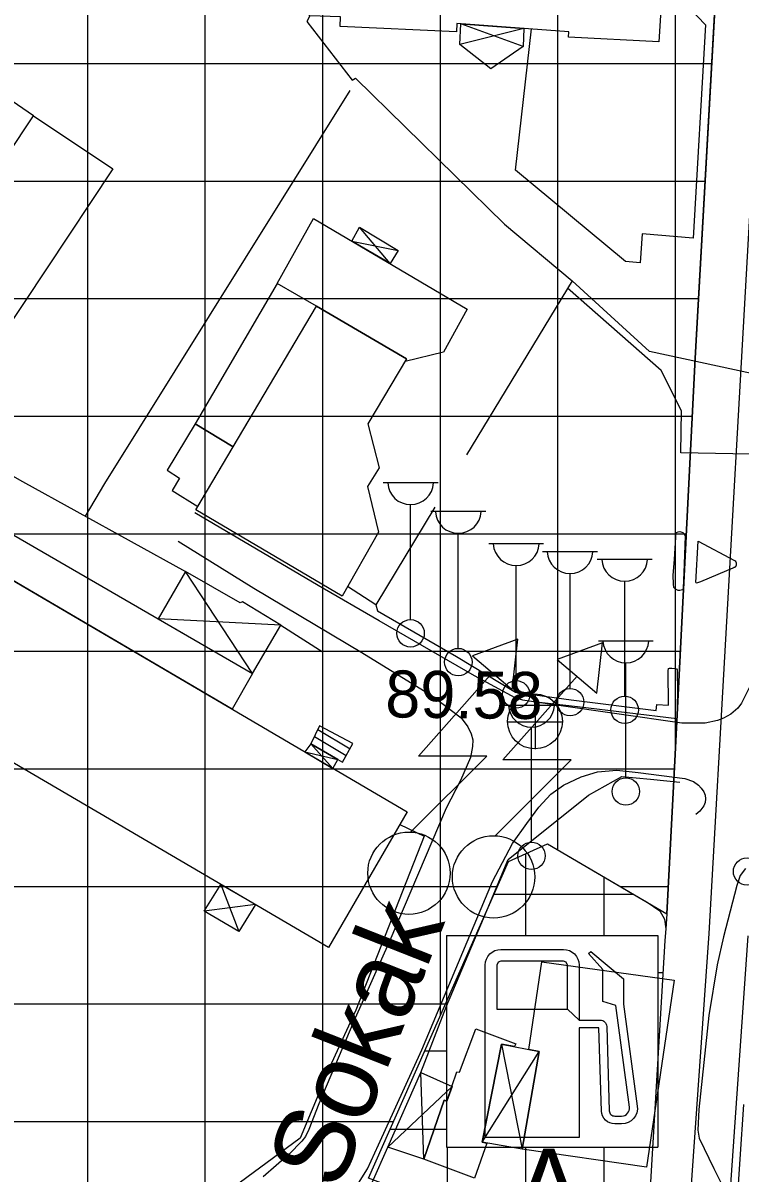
# Model space of a CAD drawing. Extents: x 417995 to 421451, y 4454518 to 4458015.
# Drawn here: x 420128.4 to 420219.9, y 4455510.2 to 4455656.9 of the extents above; entities that cross this region are included whole.
import ezdxf

# ---------------------------------------------------------------- set-up
doc = ezdxf.new("R2010")
doc.units = 0
for name, color, linetype in [('ADAKENARI', 7, 'Continuous'), ('B_Betonzemin', 7, 'Continuous'), ('B_Imalat', 7, 'Continuous'), ('B_Kapi', 7, 'Continuous'), ('B_Merdiven', 7, 'Continuous'), ('B_Sundurma', 7, 'Continuous'), ('B_Ticari', 7, 'Continuous'), ('KALDIRIM_FAT', 7, 'Continuous'), ('PL_BAKIM_AKARYAKIT', 7, 'Continuous'), ('PL_TİCARET', 7, 'Continuous'), ('S_Cad_Sok_Lambasi', 7, 'Continuous'), ('S_Elektrik_Diregi', 7, 'Continuous'), ('S_Rogar_Kapagi', 7, 'Continuous'), ('S_Trafo_acik_tip', 7, 'Continuous'), ('SEMBOL_FAT', 7, 'Continuous'), ('Sinir_Duvar_tek_tarafa_ait', 7, 'Continuous'), ('Sinir_Ist_Duvari', 7, 'Continuous'), ('Sinir_Tel_bir_taraf', 7, 'Continuous'), ('TRFAT_AKARYAKITSERVİ', 7, 'Continuous'), ('TRFAT_TİCARET', 7, 'Continuous'), ('Y_Cadde_Yol', 7, 'Continuous'), ('Y_Yol_Kotu', 7, 'Continuous'), ('Yol_Kaldirim_kenari_bordurtasi', 7, 'Continuous'), ('Yol_Sose', 7, 'Continuous')]:
    doc.layers.add(name, color=color, linetype=linetype)

msp = doc.modelspace()

# ---------------------------------------------------------------- linework, layer by layer
at = {"layer": 'ADAKENARI'}
for p, q in [((420222.97, 4455770), (420214.19, 4455614.16)), ((420214.19, 4455614.16), (420211.61, 4455562.8)), ((420211.61, 4455562.8), (420210.57, 4455543.27)), ((420190.39, 4455549.96), (420195.36, 4455552.2)), ((420195.36, 4455552.2), (420210.57, 4455543.27)), ((420172.52, 4455509.54), (420190.39, 4455549.96)), ((420210.57, 4455543.27), (420210.47, 4455541.33)), ((420210.47, 4455541.33), (420210.34, 4455539.87)), ((420210.34, 4455539.87), (420207.73, 4455496.12))]:
    msp.add_line(p, q, dxfattribs=at)
at = {"layer": 'B_Betonzemin'}
for points in [[(420221.37, 4455612.23), (420221.2, 4455601.94), (420212.36, 4455602.09), (420212.47, 4455607.43), (420209.85, 4455612.6), (420197.91, 4455623.1)], [(420211.74, 4455591.32), (420211.73, 4455591.78), (420211.82, 4455591.92), (420212.03, 4455592.03), (420212.22, 4455592.04), (420212.48, 4455591.98), (420212.62, 4455591.91), (420212.75, 4455591.8), (420212.83, 4455591.64), (420212.9, 4455591.48), (420212.77, 4455587.88), (420212.67, 4455584.78), (420212.58, 4455584.6), (420212.4, 4455584.55), (420212.22, 4455584.52), (420212.02, 4455584.53), (420211.85, 4455584.59), (420211.69, 4455584.68), (420211.47, 4455584.92), (420211.42, 4455585.33), (420211.4, 4455586.49), (420211.57, 4455588.48)], [(420211.57, 4455588.48), (420211.74, 4455591.32)], [(420214.3, 4455585.56), (420214.57, 4455590.8), (420219.21, 4455588.36), (420219.31, 4455588.29), (420219.38, 4455588.18), (420219.42, 4455588.06), (420219.44, 4455587.92), (420219.41, 4455587.77), (420219.32, 4455587.56), (420219.14, 4455587.45)], [(420214.3, 4455585.56), (420214.4, 4455585.51), (420214.93, 4455585.67), (420219.32, 4455587.56)]]:
    msp.add_lwpolyline(points, dxfattribs=at)
at = {"layer": 'B_Imalat'}
for points in [[(420129.75, 4455645.09), (420119.65, 4455652.04), (420102.61, 4455626.52), (420112.85, 4455619.67)], [(420139.87, 4455638.33), (420122.92, 4455612.79), (420112.85, 4455619.67), (420129.75, 4455645.09)]]:
    msp.add_lwpolyline(points, close=True, dxfattribs=at)
at = {"layer": 'B_Kapi'}
for points in [[(420136.4, 4455593.99), (420138.88, 4455598.16)], [(420170.91, 4455530.97), (420167.78, 4455524.23)]]:
    msp.add_lwpolyline(points, dxfattribs=at)
at = {"layer": 'B_Merdiven'}
for p, q in [((420166.04, 4455566.78), (420170.15, 4455564.34)), ((420165.6, 4455565.88), (420169.66, 4455563.46))]:
    msp.add_line(p, q, dxfattribs=at)
msp.add_lwpolyline([(420165.17, 4455564.97), (420168.59, 4455562.94), (420169.18, 4455562.61), (420170.52, 4455564.99), (420166.26, 4455567.24)], close=True, dxfattribs=at)
at = {"layer": 'B_Sundurma'}
for p, q in [((420192.33, 4455656.25), (420184.17, 4455654.21)), ((420192.23, 4455653.93), (420184.3, 4455656.83)), ((420175.26, 4455626.23), (420171.37, 4455630.88)), ((420170.4, 4455629.1), (420176.3, 4455627.93)), ((420157.71, 4455573.93), (420149.17, 4455586.93)), ((420161.31, 4455580.11), (420145.67, 4455580.9)), ((420164.39, 4455563.93), (420168.59, 4455562.94)), ((420167.96, 4455561.83), (420165.17, 4455564.97)), ((420153.67, 4455547.02), (420155.95, 4455540.99)), ((420158.07, 4455544.45), (420151.53, 4455543.61)), ((420187.03, 4455514.12), (420194.3, 4455525.71)), ((420189.5, 4455526.65), (420192.12, 4455513.22)), ((420179.59, 4455511.94), (420179.17, 4455523.02)), ((420174.98, 4455513.5), (420183.17, 4455521.24))]:
    msp.add_line(p, q, dxfattribs=at)
for points in [[(420192.33, 4455656.25), (420192.23, 4455653.93), (420188.11, 4455651.07), (420184.17, 4455654.21), (420184.3, 4455656.83)], [(420170.4, 4455629.1), (420171.37, 4455630.88), (420176.3, 4455627.93), (420175.26, 4455626.23)], [(420157.71, 4455573.93), (420161.31, 4455580.11), (420156.41, 4455583.06), (420156.12, 4455582.93), (420149.17, 4455586.93), (420145.67, 4455580.9)], [(420164.39, 4455563.93), (420167.96, 4455561.83), (420168.59, 4455562.94), (420165.17, 4455564.97)], [(420153.67, 4455547.02), (420158.07, 4455544.45), (420155.95, 4455540.99), (420151.53, 4455543.61)], [(420187.03, 4455514.12), (420189.5, 4455526.65), (420194.3, 4455525.71), (420192.12, 4455513.22)], [(420179.59, 4455511.94), (420174.98, 4455513.5), (420179.17, 4455523.02), (420183.17, 4455521.24), (420182.52, 4455519.34), (420182.15, 4455519.47)]]:
    msp.add_lwpolyline(points, close=True, dxfattribs=at)
at = {"layer": 'B_Ticari'}
for points in [[(420155.88, 4455710.16), (420157.02, 4455711.32), (420161.89, 4455710.96), (420161.82, 4455710.24), (420186.27, 4455708.72), (420191.77, 4455712.56), (420196.65, 4455707.92), (420212.89, 4455707.04), (420209.56, 4455654.52), (420198.03, 4455655.15), (420198.08, 4455655.83), (420183.77, 4455656.87), (420183.75, 4455655.81), (420168.88, 4455656.48), (420168.95, 4455657.72), (420165.04, 4455657.87), (420162.56, 4455660.26), (420162.21, 4455660.04), (420147.03, 4455675.96), (420142.95, 4455680.07), (420138.27, 4455685.32), (420144.5, 4455694.27), (420148.48, 4455699.88)], [(420160.85, 4455623.71), (420165.47, 4455632), (420185.12, 4455620.42), (420185.12, 4455620.42), (420182.09, 4455614.95), (420177.17, 4455613.75), (420177.37, 4455614.08), (420165.88, 4455620.79)], [(420165.88, 4455620.79), (420160.85, 4455623.71), (420150.37, 4455605.79), (420155.25, 4455602.87)], [(420177.37, 4455614.08), (420172.41, 4455605.78), (420173.85, 4455600.18), (420172.36, 4455597.78), (420173.79, 4455591.98), (420169.13, 4455583.79), (420150.48, 4455594.83), (420165.88, 4455620.79)], [(420150.37, 4455605.79), (420146.82, 4455599.86), (420148.39, 4455598.86), (420147.47, 4455597.3), (420150.71, 4455595.23), (420155.25, 4455602.87)], [(420101.82, 4455577.36), (420097.32, 4455580.02), (420105.74, 4455594.66), (420106.09, 4455594.7), (420106.59, 4455595.64), (420109.74, 4455597.42), (420118.42, 4455596.69), (420157.71, 4455573.93), (420155.12, 4455569.37), (420117.06, 4455591.72), (420110.47, 4455592.15)], [(420177.43, 4455556.27), (420167.39, 4455538.99), (420101.82, 4455577.36), (420110.47, 4455592.15), (420117.06, 4455591.72)], [(420192.95, 4455525.97), (420194.61, 4455537.15), (420211.5, 4455534.81), (420208, 4455510.92), (420192.12, 4455513.22), (420194.3, 4455525.71)], [(420187.61, 4455514.01), (420186.05, 4455509.54), (420179.59, 4455511.94), (420182.15, 4455519.47), (420182.52, 4455519.34), (420183.8, 4455523.12), (420184.1, 4455523.04), (420186.19, 4455528.59), (420191.33, 4455526.66), (420191.14, 4455526.33), (420189.5, 4455526.65), (420187.03, 4455514.12)]]:
    msp.add_lwpolyline(points, close=True, dxfattribs=at)
at = {"layer": 'KALDIRIM_FAT'}
for p, q in [((420234.15, 4455861.94), (420215.94, 4455540.77)), ((420215.94, 4455540.77), (420179.4, 4455019.05)), ((420220.93, 4455540.45), (420184.39, 4455018.74))]:
    msp.add_line(p, q, dxfattribs=at)
at = {"layer": 'PL_BAKIM_AKARYAKIT'}
msp.add_lwpolyline([(420210.34, 4455539.87), (420207.73, 4455496.12), (420207.73, 4455496.12), (420172.52, 4455509.54), (420172.52, 4455509.54), (420190.39, 4455549.96), (420195.36, 4455552.2), (420207.7, 4455544.95), (420208.06, 4455544.74), (420209.7, 4455543.66), (420210.28, 4455542.59), (420210.47, 4455541.33)], close=True, dxfattribs=at)
at = {"layer": 'PL_TİCARET'}
msp.add_lwpolyline([(420188.54, 4455224.54), (420195.2, 4455314.87), (420199.15, 4455373.07), (420200.5, 4455392.26), (420204.72, 4455452.72), (420207.73, 4455496.12), (420207.73, 4455496.12), (420172.52, 4455509.54), (420172.52, 4455509.54), (420190.39, 4455549.96), (420195.36, 4455552.2), (420210.57, 4455543.27), (420211.61, 4455562.8), (420214.19, 4455614.16), (420222.97, 4455770), (420224.17, 4455789.96), (420227.34, 4455842.37), (420228.66, 4455862.28), (420230.08, 4455883.68), (420231.44, 4455905.4), (420232.85, 4455927.79), (420233.94, 4455946.2)], dxfattribs=at)
at = {"layer": 'S_Cad_Sok_Lambasi'}
for p, q in [((420174.38, 4455598.31), (420181.38, 4455598.31)), ((420177.88, 4455580.81), (420177.88, 4455595.49)), ((420180.47, 4455594.64), (420187.47, 4455594.64)), ((420183.97, 4455577.14), (420183.97, 4455591.82)), ((420187.86, 4455590.52), (420194.86, 4455590.52)), ((420194.73, 4455589.52), (420201.73, 4455589.52)), ((420191.36, 4455573.02), (420191.36, 4455587.7)), ((420201.7, 4455588.54), (420208.7, 4455588.54)), ((420198.23, 4455572.02), (420198.23, 4455586.7)), ((420205.2, 4455571.04), (420205.2, 4455585.71)), ((420201.85, 4455578.12), (420208.85, 4455578.12)), ((420205.35, 4455560.62), (420205.35, 4455575.3)), ((420189.81, 4455569.91), (420196.81, 4455569.91)), ((420193.31, 4455552.41), (420193.31, 4455567.09))]:
    msp.add_line(p, q, dxfattribs=at)
for centre in [(420177.88, 4455579.06), (420183.97, 4455575.39), (420191.36, 4455571.27), (420198.23, 4455570.27), (420205.2, 4455569.29), (420205.35, 4455558.87), (420193.31, 4455550.66)]:
    msp.add_circle(centre, 1.75, dxfattribs=at)
for centre in [(420177.88, 4455598.41), (420183.97, 4455594.75), (420191.36, 4455590.63), (420198.23, 4455589.63), (420205.2, 4455588.64), (420205.35, 4455578.23), (420193.31, 4455570.01)]:
    msp.add_arc(centre, 2.93, 183.298, 356.9072, dxfattribs=at)
at = {"layer": 'S_Elektrik_Diregi'}
msp.add_circle((420220.82, 4455548.67), 1.75, dxfattribs=at)
at = {"layer": 'S_Rogar_Kapagi'}
for p, q in [((420193.81, 4455564.29), (420193.81, 4455571.29)), ((420190.24, 4455567.75), (420197.24, 4455567.75))]:
    msp.add_line(p, q, dxfattribs=at)
msp.add_circle((420193.75, 4455567.82), 3.5, dxfattribs=at)
at = {"layer": 'S_Trafo_acik_tip'}
for points in [[(420190.84, 4455571.91), (420191.58, 4455578.32), (420185.8, 4455576.18)], [(420201.64, 4455571.44), (420202.38, 4455577.85), (420196.6, 4455575.71)]]:
    msp.add_lwpolyline(points, close=True, dxfattribs=at)
for points in [[(420177.93, 4455553.71), (420187.59, 4455563.37), (420178.87, 4455563.37), (420188.32, 4455574.05)], [(420188.73, 4455553.24), (420198.39, 4455562.9), (420189.67, 4455562.9), (420199.12, 4455573.58)]]:
    msp.add_lwpolyline(points, dxfattribs=at)
for centre in [(420177.67, 4455548.45), (420188.47, 4455547.98)]:
    msp.add_circle(centre, 5.25, dxfattribs=at)
at = {"layer": 'SEMBOL_FAT'}
for p, q in [((420182.45, 4455540.49), (420182.45, 4455513.49)), ((420182.45, 4455540.49), (420209.45, 4455540.49)), ((420209.45, 4455540.49), (420209.45, 4455513.49)), ((420182.45, 4455513.49), (420209.45, 4455513.49))]:
    msp.add_line(p, q, dxfattribs=at)
msp.add_lwpolyline([(420187.4, 4455514.73), (420187.4, 4455536.73), (420187.43, 4455537.12), (420187.55, 4455537.49), (420187.73, 4455537.84), (420187.98, 4455538.14), (420188.28, 4455538.39), (420188.63, 4455538.58), (420189, 4455538.69), (420189.4, 4455538.73), (420197.4, 4455538.73), (420197.79, 4455538.69), (420198.16, 4455538.58), (420198.51, 4455538.39), (420198.81, 4455538.14), (420199.06, 4455537.84), (420199.24, 4455537.49), (420199.36, 4455537.12), (420199.4, 4455536.73), (420199.4, 4455529.7), (420197.9, 4455531.09), (420197.9, 4455536.73), (420197.75, 4455537.08), (420197.4, 4455537.23), (420189.4, 4455537.23), (420189.04, 4455537.08), (420188.9, 4455536.73), (420188.9, 4455531.09), (420197.9, 4455531.09), (420199.4, 4455529.7), (420202.07, 4455529.7), (420202.23, 4455529.68), (420202.39, 4455529.64), (420202.53, 4455529.56), (420202.66, 4455529.46), (420202.76, 4455529.34), (420202.84, 4455529.2), (420202.89, 4455529.04), (420202.91, 4455528.88), (420203.24, 4455518.13), (420203.25, 4455518), (420203.3, 4455517.88), (420203.36, 4455517.76), (420203.45, 4455517.66), (420203.55, 4455517.57), (420203.67, 4455517.51), (420203.8, 4455517.48), (420203.93, 4455517.46), (420204.81, 4455517.46), (420205.03, 4455517.49), (420205.23, 4455517.55), (420205.42, 4455517.66), (420205.57, 4455517.81), (420205.7, 4455517.98), (420205.78, 4455518.18), (420205.82, 4455518.39), (420205.81, 4455518.61), (420204.06, 4455531.58), (420202.42, 4455532.09), (420202.39, 4455536.15), (420200.57, 4455538.2), (420200.88, 4455538.47), (420205.03, 4455534.97), (420205.05, 4455531.72), (420206.81, 4455518.74), (420206.82, 4455518.32), (420206.74, 4455517.89), (420206.57, 4455517.5), (420206.33, 4455517.15), (420206.01, 4455516.86), (420205.64, 4455516.64), (420205.24, 4455516.51), (420204.81, 4455516.46), (420203.93, 4455516.46), (420203.6, 4455516.49), (420203.29, 4455516.59), (420203, 4455516.74), (420202.75, 4455516.94), (420202.54, 4455517.19), (420202.38, 4455517.47), (420202.28, 4455517.78), (420202.24, 4455518.1), (420201.92, 4455528.7), (420199.4, 4455528.7), (420199.4, 4455514.73)], close=True, dxfattribs=at)
at = {"layer": 'Sinir_Duvar_tek_tarafa_ait'}
for points in [[(420230.19, 4455749.88), (420229.32, 4455735.62), (420228.17, 4455718.72), (420225.87, 4455692.24), (420224.58, 4455670.37), (420223.39, 4455647.55), (420222.25, 4455626.06), (420221.37, 4455612.23), (420208.38, 4455615.04), (420198.48, 4455624.04)], [(420105.77, 4455611.22), (420128.34, 4455598.45), (420149.17, 4455586.93)], [(420161.31, 4455580.11), (420166.72, 4455576.67)], [(420176.5, 4455554.68), (420179.6, 4455553.17), (420170.91, 4455530.97)], [(420167.78, 4455524.23), (420163.77, 4455514.62), (420135.75, 4455493.95), (420127.85, 4455488.83), (420124.99, 4455490.85)]]:
    msp.add_lwpolyline(points, dxfattribs=at)
at = {"layer": 'Sinir_Ist_Duvari'}
for points in [[(420216.53, 4455675.75), (420216.25, 4455668.86), (420213.99, 4455668.92), (420213.49, 4455658.84), (420215.51, 4455656.72), (420213.94, 4455629.48), (420207.41, 4455630.05), (420207.17, 4455626.33), (420205.3, 4455626.49), (420191.26, 4455638.18), (420193.3, 4455656.18)], [(420165.04, 4455657.87), (420164.62, 4455657.13), (420170.42, 4455649.64), (420170.87, 4455649.91), (420189.85, 4455631.29), (420198.48, 4455624.04)], [(420198.48, 4455624.04), (420185.02, 4455601.82)], [(420180.97, 4455595.17), (420173.43, 4455582.7), (420169.84, 4455585.03)], [(420179.17, 4455523.02), (420182.48, 4455531.48), (420187.63, 4455543.77), (420190.33, 4455550.18), (420200.59, 4455558.42), (420204.85, 4455560.79), (420208.5, 4455560.45), (420212.25, 4455560.08)], [(420172.99, 4455508.98), (420174.98, 4455513.5)]]:
    msp.add_lwpolyline(points, dxfattribs=at)
at = {"layer": 'Sinir_Tel_bir_taraf'}
msp.add_lwpolyline([(420138.88, 4455598.16), (420170.17, 4455648.33)], dxfattribs=at)
at = {"layer": 'TRFAT_AKARYAKITSERVİ'}
for p, q in [((420192.54, 4455550.93), (420192.54, 4455540.49)), ((420202.54, 4455547.98), (420202.54, 4455540.49)), ((420188.54, 4455545.77), (420206.31, 4455545.77)), ((420209.45, 4455535.77), (420210.1, 4455535.77)), ((420179.69, 4455525.77), (420182.45, 4455525.77)), ((420209.45, 4455525.77), (420209.5, 4455525.77)), ((420175.27, 4455515.77), (420182.45, 4455515.77)), ((420182.54, 4455513.49), (420182.54, 4455505.72)), ((420192.54, 4455513.49), (420192.54, 4455501.91)), ((420202.54, 4455513.49), (420202.54, 4455498.1))]:
    msp.add_line(p, q, dxfattribs=at)
at = {"layer": 'TRFAT_TİCARET'}
for p, q in [((420211.68, 4455564.25), (420211.68, 4456103.64)), ((420196.68, 4455551.43), (420196.68, 4456082.02)), ((420181.68, 4455530.26), (420181.68, 4456045.72)), ((420166.68, 4455199.52), (420166.68, 4456009.42)), ((420151.68, 4455202.28), (420151.68, 4455965.68)), ((420136.68, 4455205.03), (420136.68, 4455929.15)), ((419997.85, 4455651.77), (420216.31, 4455651.77)), ((419989.57, 4455636.77), (420215.47, 4455636.77)), ((420111.85, 4455621.77), (420214.62, 4455621.77)), ((420111.85, 4455606.77), (420213.82, 4455606.77)), ((419964.73, 4455591.77), (420213.06, 4455591.77)), ((419956.45, 4455576.77), (420212.31, 4455576.77)), ((419948.17, 4455561.77), (420211.55, 4455561.77)), ((419808.48, 4455546.77), (420188.98, 4455546.77)), ((420204.6, 4455546.77), (420210.76, 4455546.77)), ((419809.38, 4455531.77), (420182.35, 4455531.77)), ((419810.28, 4455516.77), (420175.72, 4455516.77))]:
    msp.add_line(p, q, dxfattribs=at)
at = {"layer": 'Yol_Kaldirim_kenari_bordurtasi'}
for points in [[(420173.43, 4455582.7), (420173.65, 4455581.95), (420183.74, 4455576.1), (420191.25, 4455571.56), (420198.35, 4455570.57), (420209.23, 4455569.22), (420209.32, 4455569.99), (420210.8, 4455569.91), (420210.73, 4455574.28), (420210.81, 4455574.56), (420210.9, 4455574.62), (420211.22, 4455574.63), (420211.58, 4455574.59), (420211.83, 4455574.51), (420211.91, 4455574.4), (420211.92, 4455571.54), (420211.86, 4455568.14), (420199.18, 4455569.69), (420193.58, 4455570.3)], [(420220.61, 4455549.03), (420219.92, 4455548.14), (420219.51, 4455546.9), (420217.83, 4455540.32), (420217, 4455536.74), (420215.93, 4455530.29), (420214.65, 4455518.3), (420214.55, 4455515.65), (420214.7, 4455514.65), (420216.57, 4455510.77), (420219.46, 4455504.99), (420220.39, 4455518.94)]]:
    msp.add_lwpolyline(points, dxfattribs=at)
at = {"layer": 'Yol_Sose'}
for points in [[(420237.35, 4455761.1), (420236.77, 4455749.73), (420235.42, 4455729.98), (420233.94, 4455710.5), (420232.75, 4455696.21), (420230.38, 4455660.24), (420228.41, 4455632.39), (420227.47, 4455617.52), (420226.59, 4455597.33), (420225.78, 4455583.38), (420225.22, 4455581.23), (420223.16, 4455576.28), (420220.11, 4455570.14), (420219.64, 4455569.49), (420218.74, 4455568.76), (420217.81, 4455568.25)], [(420217.81, 4455568.25), (420217.03, 4455567.95), (420215.45, 4455567.58), (420212.48, 4455567.59), (420204.19, 4455568.8), (420196.51, 4455569.9), (420193.58, 4455570.3), (420192.19, 4455570.55), (420191.22, 4455570.83), (420186.04, 4455573.63), (420173.87, 4455580.64), (420166.08, 4455585.15), (420150.34, 4455594.44)], [(420148.24, 4455590.83), (420157.86, 4455584.81), (420171.64, 4455576.62), (420180.65, 4455571.07), (420184.34, 4455568.26), (420185.17, 4455567.13), (420185.6, 4455566.23), (420185.84, 4455565.47), (420185.77, 4455564.6), (420185.53, 4455563.21), (420184.24, 4455560.3), (420182.44, 4455556.75), (420175.21, 4455539.86), (420170.65, 4455529.59), (420166.19, 4455519.04), (420164.9, 4455515.75), (420164.45, 4455514.87), (420164.01, 4455514.25), (420162.39, 4455512.59), (420159.08, 4455509.72)], [(420171.04, 4455508.56), (420172.39, 4455510.71), (420173.77, 4455513.8), (420179.3, 4455525.91), (420188.35, 4455547.41), (420190.9, 4455552.23), (420192.7, 4455554.8), (420194.24, 4455556.88), (420195.77, 4455558.55), (420197.41, 4455559.68), (420199.64, 4455560.73), (420201.71, 4455561.38), (420204.2, 4455561.58), (420206.94, 4455561.28), (420212.86, 4455560.52)], [(420212.86, 4455560.52), (420213.97, 4455560.16), (420214.64, 4455559.67), (420214.98, 4455559.3), (420215.3, 4455558.82), (420215.47, 4455558.41), (420215.51, 4455557.93), (420215.48, 4455557.47), (420215.29, 4455557.04), (420214.8, 4455556.36), (420214.27, 4455555.95)]]:
    msp.add_lwpolyline(points, dxfattribs=at)

# ---------------------------------------------------------------- texts
at = {"layer": 'SEMBOL_FAT'}
msp.add_text('A', height=10, dxfattribs=at).set_placement((420191.03, 4455503.29))
at = {"layer": 'Y_Cadde_Yol'}
msp.add_text('400. Sokak', height=10, rotation=68.4733, dxfattribs=at).set_placement((420157.77, 4455480.04))
at = {"layer": 'Y_Yol_Kotu'}
msp.add_text('89.58', height=6, rotation=359.3381, dxfattribs=at).set_placement((420174.63, 4455568.34))

doc.saveas('drawing.dxf')
